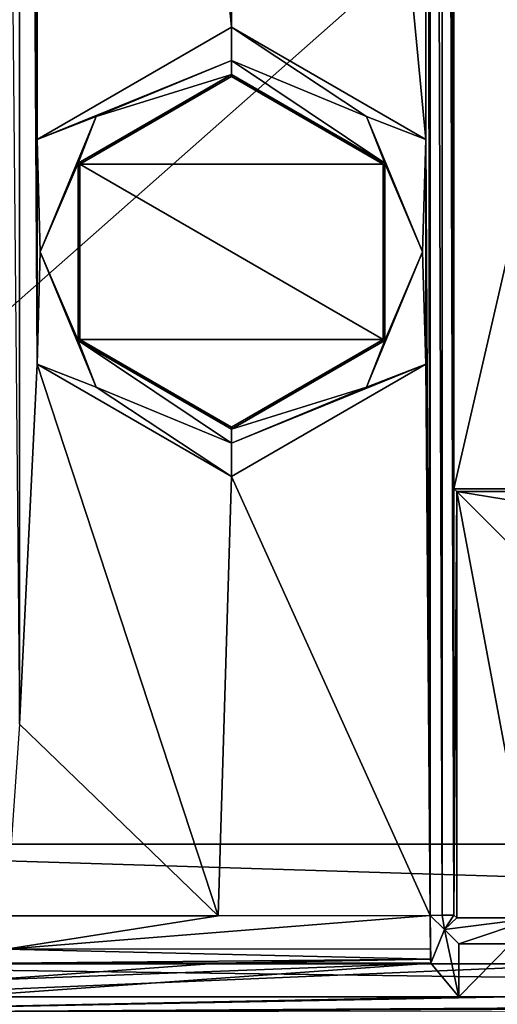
# Model space of a CAD drawing. Header units: metres. Extents: x -205 to 205, y -82 to 82.
# Tile 317 of 426: x 102 to 112, y -41 to -20. Entities that reach past the tile are written whole.
import ezdxf

# ---------------------------------------------------------------- set-up
doc = ezdxf.new("R2010")
doc.units = ezdxf.units.M
doc.layers.add('solid_PRT0003', color=7, linetype='CONTINUOUS')

msp = doc.modelspace()

# ---------------------------------------------------------------- linework, layer by layer
at = {"layer": 'solid_PRT0003'}
for points in [[(0, -75), (0, 75), (200, 75)], [(200, -75), (0, -75), (200, 75)], [(110.095406, 27.370523, 6), (110.189232, -39.005207, 6), (110.189232, 39.005207, 6)], [(110.43615, -39, 6), (110.43615, 39, 6), (110.189232, 39.005207, 6)], [(110.189232, -39.005207, 6), (110.43615, -39, 6), (110.189232, 39.005207, 6)], [(110.689232, -30, 6), (110.689232, 30, 6), (110.43615, 39, 6)], [(110.689232, -39, 6), (110.689232, -30, 6), (110.43615, 39, 6)], [(110.43615, -39, 6), (110.689232, -39, 6), (110.43615, 39, 6)], [(88.489235, -37.5, 108.5), (173.489243, 37.5, 108.5), (88.489235, 37.5, 108.5)], [(88.489235, -37.5, 108.5), (173.489243, -37.5, 108.5), (173.489243, 37.5, 108.5)], [(172.061722, -37.5, 108.410858), (89.916756, -37.5, 108.410858), (89.916756, 37.5, 108.410858)], [(172.061722, 37.5, 108.410858), (172.061722, -37.5, 108.410858), (89.916756, 37.5, 108.410858)], [(101.517036, 34.975193, 6), (100.989235, 20.299999, 6), (101.514763, -34.96476, 6)], [(101.883064, -27.370523, 6), (101.517036, 34.975193, 6), (101.514763, -34.96476, 6)], [(101.517036, 34.975193, 6), (101.883064, -27.370523, 6), (101.883255, -22.629152, 6)], [(101.883255, -22.629152, 6), (101.883064, 22.629477, 6), (101.517036, 34.975193, 6)], [(120.910721, 14.265713, 6), (110.689232, 30, 6), (110.689232, -30, 6)], [(110.189232, -39.005207, 6), (110.095406, 27.370523, 6), (110.095215, 22.629152, 6)], [(101.883064, 22.629477, 6), (101.883255, -22.629152, 6), (105.989235, -20.258688, 6)], [(101.883064, 22.629477, 6), (105.989235, -20.258688, 6), (105.989235, 20.258688, 6)], [(110.095215, 22.629152, 6), (105.989235, 20.258688, 6), (110.095406, -22.629477, 6)], [(110.095215, 22.629152, 6), (110.095406, -22.629477, 6), (110.189232, -39.005207, 6)], [(105.989235, 20.258688, 6), (105.989235, -20.258688, 6), (110.095406, -22.629477, 6)], [(120.910721, 14.265713, 6), (110.689232, -30, 6), (151.28923, -30, 6)], [(105.989235, -20.962704, 6.289814), (105.989235, -20.258688, 6), (101.883255, -22.629152, 6)], [(108.844032, -22.145201, 6.289814), (110.095406, -22.629477, 6), (105.989235, -20.258688, 6)], [(108.844032, -22.145201, 6.289814), (105.989235, -20.258688, 6), (105.989235, -20.962704, 6.289814)], [(103.134438, -22.145201, 6.289814), (105.989235, -20.962704, 6.289814), (101.883255, -22.629152, 6)], [(103.134438, -22.145201, 6.289814), (105.989235, -21.25865, 6.991273), (105.989235, -20.962704, 6.289814)], [(109.229347, -23.129339, 6.991273), (105.989235, -20.962704, 6.289814), (105.989235, -21.25865, 6.991273)], [(109.229347, -23.129339, 6.991273), (108.844032, -22.145201, 6.289814), (105.989235, -20.962704, 6.289814)], [(105.989235, -21.25865, 6.991273), (102.749138, -23.129318, 6.991273), (105.989235, -21.302361, 12)], [(103.134438, -22.145201, 6.289814), (102.749138, -23.129318, 6.991273), (105.989235, -21.25865, 6.991273)], [(102.749138, -23.129318, 6.991273), (102.786919, -23.151289, 12), (105.989235, -21.302361, 12)], [(109.191452, -23.15111, 12), (105.989235, -21.302361, 12), (102.786919, -23.151289, 12)], [(105.989235, -21.25865, 6.991273), (105.989235, -21.302361, 12), (109.191452, -23.15111, 12)], [(109.229347, -23.129339, 6.991273), (105.989235, -21.25865, 6.991273), (109.191452, -23.15111, 12)], [(101.951942, -25, 6.289814), (103.134438, -22.145201, 6.289814), (101.883255, -22.629152, 6)], [(101.951942, -25, 6.289814), (102.749138, -23.129318, 6.991273), (103.134438, -22.145201, 6.289814)], [(108.844032, -22.145201, 6.289814), (110.026535, -25, 6.289814), (110.095406, -22.629477, 6)], [(109.229347, -23.129339, 6.991273), (110.026535, -25, 6.289814), (108.844032, -22.145201, 6.289814)], [(101.951942, -25, 6.289814), (101.883255, -22.629152, 6), (101.883064, -27.370523, 6)], [(110.026535, -25, 6.289814), (110.095215, -27.370848, 6), (110.095406, -22.629477, 6)], [(110.095406, -22.629477, 6), (110.095215, -27.370848, 6), (110.189232, -39.005207, 6)], [(101.951942, -25, 6.289814), (102.749123, -26.870661, 6.991273), (102.749138, -23.129318, 6.991273)], [(102.749138, -23.129318, 6.991273), (102.749123, -26.870661, 6.991273), (102.786919, -23.151289, 12)], [(102.749123, -26.870661, 6.991273), (102.787018, -26.84889, 12), (102.786919, -23.151289, 12)], [(109.191551, -26.848711, 12), (109.191452, -23.15111, 12), (102.786919, -23.151289, 12)], [(109.191551, -26.848711, 12), (102.786919, -23.151289, 12), (102.787018, -26.84889, 12)], [(109.229347, -23.129339, 6.991273), (109.191452, -23.15111, 12), (109.191551, -26.848711, 12)], [(109.229347, -23.129339, 6.991273), (109.191551, -26.848711, 12), (109.229332, -26.870682, 6.991273)], [(109.229347, -23.129339, 6.991273), (109.229332, -26.870682, 6.991273), (110.026535, -25, 6.289814)], [(103.134438, -27.854799, 6.289814), (101.951942, -25, 6.289814), (101.883064, -27.370523, 6)], [(103.134438, -27.854799, 6.289814), (102.749123, -26.870661, 6.991273), (101.951942, -25, 6.289814)], [(110.026535, -25, 6.289814), (108.844032, -27.854799, 6.289814), (110.095215, -27.370848, 6)], [(109.229332, -26.870682, 6.991273), (108.844032, -27.854799, 6.289814), (110.026535, -25, 6.289814)], [(102.749123, -26.870661, 6.991273), (105.989235, -28.74135, 6.991273), (102.787018, -26.84889, 12)], [(105.989235, -29.037296, 6.289814), (105.989235, -28.74135, 6.991273), (102.749123, -26.870661, 6.991273)], [(105.989235, -29.037296, 6.289814), (102.749123, -26.870661, 6.991273), (103.134438, -27.854799, 6.289814)], [(109.191551, -26.848711, 12), (102.787018, -26.84889, 12), (105.989235, -28.697639, 12)], [(105.989235, -28.74135, 6.991273), (105.989235, -28.697639, 12), (102.787018, -26.84889, 12)], [(109.229332, -26.870682, 6.991273), (109.191551, -26.848711, 12), (105.989235, -28.697639, 12)], [(109.229332, -26.870682, 6.991273), (105.989235, -28.697639, 12), (105.989235, -28.74135, 6.991273)], [(109.229332, -26.870682, 6.991273), (105.989235, -28.74135, 6.991273), (108.844032, -27.854799, 6.289814)], [(101.883064, -27.370523, 6), (101.514763, -34.96476, 6), (105.708687, -39.010742, 6)], [(105.989235, -29.741312, 6), (101.883064, -27.370523, 6), (105.708687, -39.010742, 6)], [(103.134438, -27.854799, 6.289814), (101.883064, -27.370523, 6), (105.989235, -29.741312, 6)], [(110.095215, -27.370848, 6), (105.989235, -29.741312, 6), (110.189232, -39.005207, 6)], [(105.989235, -29.037296, 6.289814), (105.989235, -29.741312, 6), (110.095215, -27.370848, 6)], [(108.844032, -27.854799, 6.289814), (105.989235, -29.037296, 6.289814), (110.095215, -27.370848, 6)], [(105.989235, -29.037296, 6.289814), (103.134438, -27.854799, 6.289814), (105.989235, -29.741312, 6)], [(108.844032, -27.854799, 6.289814), (105.989235, -28.74135, 6.991273), (105.989235, -29.037296, 6.289814)], [(105.989235, -29.741312, 6), (105.708687, -39.010742, 6), (110.189232, -39.005207, 6)], [(130.989243, -30.02618, 9), (151.28923, -30, 6), (110.689232, -30, 6)], [(110.746834, -30.057598, 12.6), (110.689232, -30, 6), (110.689232, -39, 6)], [(110.746834, -30.057598, 12.6), (121.057465, -30.057598, 12.6), (110.689232, -30, 6)], [(130.989243, -30.02618, 9), (110.689232, -30, 6), (121.057465, -30.057598, 12.6)], [(110.746834, -30.057598, 12.6), (110.689232, -39, 6), (110.746834, -39.057598, 12.6)], [(110.746834, -30.057598, 12.6), (121.057465, -31.742403, 12.6), (121.057465, -30.057598, 12.6)], [(110.746834, -30.057598, 12.6), (112.431641, -31.742403, 12.6), (121.057465, -31.742403, 12.6)], [(110.746834, -30.057598, 12.6), (112.431641, -39.057598, 12.6), (112.431641, -31.742403, 12.6)], [(110.746834, -30.057598, 12.6), (110.746834, -39.057598, 12.6), (112.431641, -39.057598, 12.6)], [(105.708687, -39.010742, 6), (101.514763, -34.96476, 6), (101.228134, -39.010418, 6)], [(89.953697, -41.035542, 108.5), (173.489243, -37.5, 108.5), (88.489235, -37.5, 108.5)], [(171.015366, -40.026123, 108.410858), (89.916756, -37.5, 108.410858), (172.061722, -37.5, 108.410858)], [(90.963112, -40.026123, 108.410858), (89.916756, -37.5, 108.410858), (171.015366, -40.026123, 108.410858)], [(89.953697, -41.035542, 108.5), (172.02478, -41.035538, 108.5), (173.489243, -37.5, 108.5)], [(105.708687, -39.010742, 6), (101.228134, -39.713814, 6.2892), (110.189232, -39.005207, 6)], [(110.191689, -39.70578, 6.28134), (110.189232, -39.005207, 6), (101.228134, -39.713814, 6.2892)], [(105.708687, -39.010742, 6), (101.228134, -39.010418, 6), (101.228134, -39.713814, 6.2892)], [(110.488663, -39.299431, 40.311337), (110.43615, -39, 6), (110.189232, -39.005207, 6)], [(110.488663, -39.299431, 40.311337), (110.189232, -39.005207, 6), (110.197868, -40.010365, 6.989528)], [(110.194511, -39.929047, 6.604853), (110.197868, -40.010365, 6.989528), (110.189232, -39.005207, 6)], [(110.191689, -39.70578, 6.28134), (110.194511, -39.929047, 6.604853), (110.189232, -39.005207, 6)], [(110.488663, -39.299431, 40.311337), (110.689232, -39, 6), (110.43615, -39, 6)], [(110.488663, -39.299431, 40.311337), (110.746834, -39.057598, 12.6), (110.689232, -39, 6)], [(110.488663, -39.299431, 40.311337), (110.791389, -39.602154, 75), (112.431641, -39.057598, 12.6)], [(110.488663, -39.299431, 40.311337), (112.431641, -39.057598, 12.6), (110.746834, -39.057598, 12.6)], [(112.431641, -39.057598, 12.6), (110.791389, -39.602154, 75), (111.887085, -39.602154, 75)], [(110.488663, -39.299431, 40.311337), (110.197868, -40.010365, 6.989528), (110.791389, -40.722591, 75)], [(110.488663, -39.299431, 40.311337), (110.791389, -40.722591, 75), (110.791389, -39.602154, 75)], [(111.887085, -39.602154, 75), (110.791389, -40.722591, 75), (111.887085, -40.722591, 75)], [(111.887085, -39.602154, 75), (110.791389, -39.602154, 75), (110.791389, -40.722591, 75)], [(110.194511, -39.929047, 6.604853), (101.228134, -39.713814, 6.2892), (101.227943, -40.010365, 6.989528)], [(110.191689, -39.70578, 6.28134), (101.228134, -39.713814, 6.2892), (110.194511, -39.929047, 6.604853)], [(90.963112, -40.026123, 108.410858), (168.489243, -41.072483, 108.410858), (93.489235, -41.072483, 108.410858)], [(90.963112, -40.026123, 108.410858), (171.015366, -40.026123, 108.410858), (168.489243, -41.072483, 108.410858)], [(110.197868, -40.010365, 6.989528), (100.75898, -40.366875, 41.032513), (100.24691, -40.722591, 75)], [(110.791389, -40.722591, 75), (110.197868, -40.010365, 6.989528), (100.24691, -40.722591, 75)], [(105.712914, -40.010365, 6.989528), (101.227943, -40.010365, 6.989528), (100.75898, -40.366875, 41.032513)], [(110.197868, -40.010365, 6.989528), (105.712914, -40.010365, 6.989528), (100.75898, -40.366875, 41.032513)], [(110.194511, -39.929047, 6.604853), (101.227943, -40.010365, 6.989528), (105.712914, -40.010365, 6.989528)], [(110.194511, -39.929047, 6.604853), (105.712914, -40.010365, 6.989528), (110.197868, -40.010365, 6.989528)], [(110.791389, -40.722591, 75), (100.24691, -40.722591, 75), (93.489235, -41.072483, 108.410858)], [(111.887085, -40.722591, 75), (110.791389, -40.722591, 75), (93.489235, -41.072483, 108.410858)], [(150.091385, -40.722591, 75), (111.887085, -40.722591, 75), (93.489235, -41.072483, 108.410858)], [(151.187088, -40.722591, 75), (150.091385, -40.722591, 75), (93.489235, -41.072483, 108.410858)], [(161.731644, -40.722591, 75), (151.187088, -40.722591, 75), (93.489235, -41.072483, 108.410858)], [(165.102692, -40.722591, 75), (161.731644, -40.722591, 75), (93.489235, -41.072483, 108.410858)], [(168.489243, -40.722591, 75), (165.102692, -40.722591, 75), (93.489235, -41.072483, 108.410858)], [(168.489243, -41.072483, 108.410858), (168.489243, -40.722591, 75), (93.489235, -41.072483, 108.410858)]]:
    msp.add_3dface(points, dxfattribs=at)

doc.saveas('drawing.dxf')
